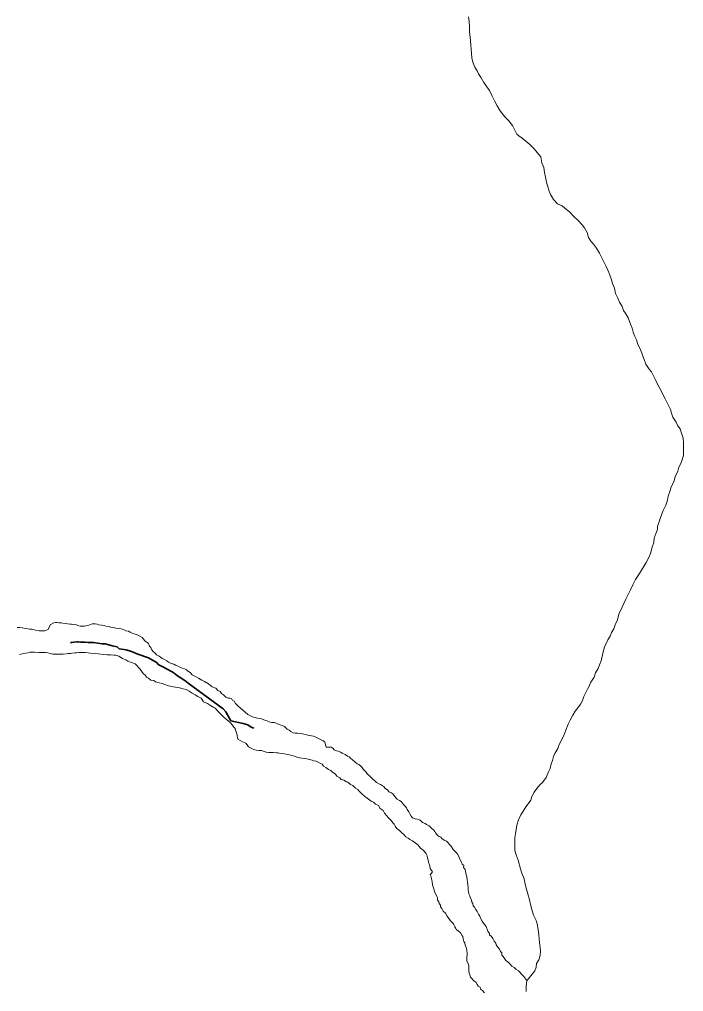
# Model space of a CAD drawing. Extents: x 553962 to 842807, y 8883888 to 9032388.
# Drawn here: x 591652 to 593554, y 8906068 to 8908854 of the extents above; entities that cross this region are included whole.
import ezdxf

# ---------------------------------------------------------------- set-up
doc = ezdxf.new("R2010")
doc.units = 0
doc.header["$LTSCALE"] = 150
doc.linetypes.add('LONG_DASH_SHORT_DASH', pattern=[9.9, 6, -1.2, 1.5, -1.2])
doc.layers.add('6', color=7, linetype='Continuous', lineweight=13)

msp = doc.modelspace()

# ---------------------------------------------------------------- linework, layer by layer
at = {"layer": '6'}
for points in [[(592938.7, 8908860.6), (592940.2, 8908848), (592941.1, 8908831), (592941.5, 8908817), (592943, 8908803), (592944.4, 8908792.5), (592944.8, 8908779.5), (592945.8, 8908768.9), (592946.7, 8908755.9), (592947.7, 8908743.9), (592951.1, 8908730.9), (592957, 8908717.3), (592963.5, 8908706.3), (592967.5, 8908697.3), (592974.4, 8908686.2), (592982.8, 8908672.7), (592991.3, 8908660.6), (592998.8, 8908649.6), (593006.2, 8908634), (593013.1, 8908620), (593020.1, 8908606.4), (593027, 8908594.4), (593035, 8908584.3), (593042.4, 8908574.8), (593053.4, 8908563.7), (593064.3, 8908549.7), (593071.3, 8908536.1), (593077.2, 8908524.6), (593082.5, 8908520.3), (593092.3, 8908513.4), (593092.3, 8908513.4), (593113.8, 8908494.8), (593126.6, 8908483), (593135.4, 8908472.2), (593145.2, 8908459.5), (593148.2, 8908442.8), (593154.1, 8908429.1), (593156, 8908415.4), (593159, 8908401.7), (593161.6, 8908387), (593164.6, 8908377), (593169.5, 8908361.5), (593173.5, 8908352.4), (593181.4, 8908337.9), (593193.3, 8908325.3), (593206.3, 8908319.2), (593214.3, 8908312.7), (593227.2, 8908302.1), (593241.2, 8908288.1), (593251.7, 8908278.5), (593264.1, 8908264.9), (593270.6, 8908256.9), (593278.5, 8908242.8), (593281.9, 8908228.8), (593288.4, 8908218.2), (593296.1, 8908210), (593304.7, 8908198.3), (593313.4, 8908183.5), (593320.8, 8908168.6), (593327, 8908156.9), (593332.6, 8908145.8), (593337.5, 8908135.2), (593341.8, 8908124.1), (593348, 8908107.4), (593351.1, 8908096.9), (593356.7, 8908083.3), (593359.7, 8908068.8), (593366.2, 8908055.2), (593371.1, 8908043.2), (593378.1, 8908031.4), (593382, 8908019.2), (593389.2, 8908009.7), (593395.4, 8907998.6), (593402.6, 8907980.2), (593407.1, 8907968.6), (593409.8, 8907958), (593414.3, 8907946.9), (593419.3, 8907935.2), (593423.2, 8907921.8), (593431, 8907907.4), (593436.5, 8907891.8), (593441.6, 8907879.6), (593446.3, 8907865.6), (593455.8, 8907851.6), (593462.2, 8907844), (593474.6, 8907818.9), (593481.1, 8907806.4), (593488, 8907793.4), (593493.5, 8907782.3), (593501.9, 8907766.8), (593517.3, 8907735.7), (593520.2, 8907725.1), (593523.7, 8907714.1), (593533.1, 8907699.6), (593538.1, 8907689), (593545, 8907680.5), (593548.5, 8907667.9), (593553.4, 8907653.4), (593553.6, 8907651)], [(592938.7, 8908860.6), (592940.2, 8908848), (592941.1, 8908831), (592941.5, 8908817), (592943, 8908803), (592944.4, 8908792.5), (592944.8, 8908779.5), (592945.8, 8908768.9), (592946.7, 8908755.9), (592947.7, 8908743.9), (592951.1, 8908730.9), (592957, 8908717.3), (592963.5, 8908706.3), (592967.5, 8908697.3), (592974.4, 8908686.2), (592982.8, 8908672.7), (592991.3, 8908660.6), (592998.8, 8908649.6), (593006.2, 8908634), (593013.1, 8908620), (593020.1, 8908606.4), (593027, 8908594.4), (593035, 8908584.3), (593042.4, 8908574.8), (593053.4, 8908563.7), (593064.3, 8908549.7), (593071.3, 8908536.1), (593077.2, 8908524.6), (593082.5, 8908520.3), (593092.3, 8908513.4), (593092.3, 8908513.4), (593113.8, 8908494.8), (593126.6, 8908483), (593135.4, 8908472.2), (593145.2, 8908459.5), (593148.2, 8908442.8), (593154.1, 8908429.1), (593156, 8908415.4), (593159, 8908401.7), (593161.6, 8908387), (593164.6, 8908377), (593169.5, 8908361.5), (593173.5, 8908352.4), (593181.4, 8908337.9), (593193.3, 8908325.3), (593206.3, 8908319.2), (593214.3, 8908312.7), (593227.2, 8908302.1), (593241.2, 8908288.1), (593251.7, 8908278.5), (593264.1, 8908264.9), (593270.6, 8908256.9), (593278.5, 8908242.8), (593281.9, 8908228.8), (593288.4, 8908218.2), (593296.1, 8908210), (593304.7, 8908198.3), (593313.4, 8908183.5), (593320.8, 8908168.6), (593327, 8908156.9), (593332.6, 8908145.8), (593337.5, 8908135.2), (593341.8, 8908124.1), (593348, 8908107.4), (593351.1, 8908096.9), (593356.7, 8908083.3), (593359.7, 8908068.8), (593366.2, 8908055.2), (593371.1, 8908043.2), (593378.1, 8908031.4), (593382, 8908019.2), (593389.2, 8908009.7), (593395.4, 8907998.6), (593402.6, 8907980.2), (593407.1, 8907968.6), (593409.8, 8907958), (593414.3, 8907946.9), (593419.3, 8907935.2), (593423.2, 8907921.8), (593431, 8907907.4), (593436.5, 8907891.8), (593441.6, 8907879.6), (593446.3, 8907865.6), (593455.8, 8907851.6), (593462.2, 8907844), (593474.6, 8907818.9), (593481.1, 8907806.4), (593488, 8907793.4), (593493.5, 8907782.3), (593501.9, 8907766.8), (593517.3, 8907735.7), (593520.2, 8907725.1), (593523.7, 8907714.1), (593533.1, 8907699.6), (593538.1, 8907689), (593545, 8907680.5), (593548.5, 8907667.9), (593553.4, 8907653.4), (593553.6, 8907651)], [(593553.6, 8907651), (593554.3, 8907643.4), (593554.2, 8907617.9), (593553.7, 8907605.4), (593550.1, 8907591.4), (593545.5, 8907579.4), (593540.5, 8907570.4), (593538.4, 8907559.4), (593530.3, 8907543.4), (593526.3, 8907528.9), (593519.2, 8907514), (593515.1, 8907501), (593510.6, 8907488), (593508.5, 8907476), (593503.4, 8907461.5), (593496.4, 8907446.5), (593488.3, 8907426.5), (593484.2, 8907414.1), (593480.1, 8907402.1), (593479.6, 8907392.6), (593476, 8907382.1), (593470.5, 8907367.1), (593468.9, 8907354.6), (593464.8, 8907341.6), (593459.2, 8907323.1), (593455.2, 8907312.1), (593447.6, 8907297.1), (593441.6, 8907288.2), (593433.5, 8907275.2), (593428, 8907266.2), (593416.9, 8907249.2), (593409.3, 8907233.3), (593402.7, 8907219.3), (593396.1, 8907205.8), (593389.1, 8907192.3), (593383, 8907179.9), (593378.4, 8907170)], [(593553.6, 8907651), (593554.3, 8907643.4), (593554.2, 8907617.9), (593553.7, 8907605.4), (593550.1, 8907591.4), (593545.5, 8907579.4), (593540.5, 8907570.4), (593538.4, 8907559.4), (593530.3, 8907543.4), (593526.3, 8907528.9), (593519.2, 8907514), (593515.1, 8907501), (593510.6, 8907488), (593508.5, 8907476), (593503.4, 8907461.5), (593496.4, 8907446.5), (593488.3, 8907426.5), (593484.2, 8907414.1), (593480.1, 8907402.1), (593479.6, 8907392.6), (593476, 8907382.1), (593470.5, 8907367.1), (593468.9, 8907354.6), (593464.8, 8907341.6), (593459.2, 8907323.1), (593455.2, 8907312.1), (593447.6, 8907297.1), (593441.6, 8907288.2), (593433.5, 8907275.2), (593428, 8907266.2), (593416.9, 8907249.2), (593409.3, 8907233.3), (593402.7, 8907219.3), (593396.1, 8907205.8), (593389.1, 8907192.3), (593383, 8907179.9), (593378.4, 8907170)], [(593378.4, 8907170), (593368.8, 8907149.4), (593365.3, 8907133.4), (593358.7, 8907119.4), (593355.1, 8907107.9), (593347.6, 8907097), (593344, 8907086.5), (593337.5, 8907075.5), (593331.4, 8907063.5), (593327.3, 8907053.5), (593321.8, 8907033.1), (593318.2, 8907016.1), (593313.6, 8907004.1), (593309.6, 8906993.6), (593302, 8906981.6), (593297.9, 8906968.6), (593288.3, 8906954.2), (593282.8, 8906941.2), (593279.1, 8906934.2)], [(593378.4, 8907170), (593368.8, 8907149.4), (593365.3, 8907133.4), (593358.7, 8907119.4), (593355.1, 8907107.9), (593347.6, 8907097), (593344, 8907086.5), (593337.5, 8907075.5), (593331.4, 8907063.5), (593327.3, 8907053.5), (593321.8, 8907033.1), (593318.2, 8907016.1), (593313.6, 8907004.1), (593309.6, 8906993.6), (593302, 8906981.6), (593297.9, 8906968.6), (593288.3, 8906954.2), (593282.8, 8906941.2), (593279.1, 8906934.2)], [(591646.2, 8907111.2), (591653.2, 8907111.2), (591660.2, 8907110.1), (591666.2, 8907109.6), (591672.7, 8907108.5), (591680.7, 8907107), (591687.2, 8907106.4), (591691.7, 8907105.4), (591698.7, 8907103.8), (591708.6, 8907101.3), (591725.2, 8907101.7), (591729.7, 8907103.5), (591734.2, 8907105.6), (591740.8, 8907118.6), (591751.3, 8907124.5), (591755.3, 8907125.5), (591759.3, 8907125.5), (591764.8, 8907124.9), (591771.8, 8907124.4), (591776.3, 8907123.4), (591783.3, 8907122.8), (591789.8, 8907121.8), (591797.3, 8907121.2), (591801.8, 8907120.7), (591808.3, 8907119.6), (591815.3, 8907118.6), (591819.8, 8907116.6), (591826.3, 8907115.5), (591830.3, 8907115.5), (591834.8, 8907115.5), (591838.8, 8907115.4), (591851.3, 8907117.9), (591860.9, 8907121.8), (591864.9, 8907121.8), (591869.4, 8907121.7), (591875.4, 8907120.7), (591879.8, 8907119.2), (591888.3, 8907117.6), (591895.3, 8907116.6), (591899.8, 8907115), (591906.8, 8907114), (591913.8, 8907112.4)], [(591913.8, 8907112.4), (591920.8, 8907111.4), (591928.8, 8907109.3), (591935.8, 8907108.3), (591943.8, 8907107.2), (591950.3, 8907105.2), (591956.8, 8907102.1), (591964.8, 8907101.1), (591969.2, 8907097.6), (591976.7, 8907094.5), (591981.2, 8907093.5), (591989.2, 8907089.9), (591996.7, 8907086.3), (592003.6, 8907082.8), (592011.6, 8907073.2), (592021.5, 8907065.2), (592024.5, 8907058.1), (592028.4, 8907053.6), (592030.4, 8907048.6), (592036.3, 8907042), (592040.8, 8907038), (592045.3, 8907033), (592052.7, 8907028.9), (592060.7, 8907022.8), (592067.7, 8907019.3), (592074.7, 8907015.7), (592079.1, 8907012.2), (592087.1, 8907008.1), (592094.1, 8907006.6), (592099.6, 8907003.1), (592107.1, 8907000.5), (592114, 8906996.9), (592118.5, 8906994.9), (592125.5, 8906992.4), (592130, 8906990.8), (592133.5, 8906986.8), (592140.9, 8906982.2), (592147.4, 8906975.7), (592154.3, 8906971.7), (592158.8, 8906970.1), (592165.3, 8906966.6), (592169.8, 8906963.5), (592174.3, 8906960.5), (592182.8, 8906956.9), (592194.2, 8906950.3), (592204.1, 8906941.3), (592215.1, 8906937.2), (592220.1, 8906931.2), (592227.1, 8906927.6), (592231, 8906922.6), (592237, 8906918.5), (592243.4, 8906912), (592250.4, 8906908.9), (592254.9, 8906908.9), (592259.4, 8906907.4), (592262.9, 8906901.8), (592267.3, 8906899.8), (592270.8, 8906893.3), (592278.8, 8906885.7), (592291.2, 8906875.1), (592298.6, 8906869.1), (592306.1, 8906862), (592312.6, 8906858.9), (592319.5, 8906854.9), (592326.5, 8906853.3), (592334.5, 8906851.3), (592343, 8906850.2), (592350, 8906847.7), (592357.5, 8906845.1), (592362, 8906843.6), (592370.5, 8906840.5), (592375.4, 8906839.5), (592382.4, 8906838.9), (592391.4, 8906835.4), (592398.9, 8906832.3), (592405.4, 8906830.3), (592411.9, 8906827.2), (592418.8, 8906820.2), (592424.8, 8906817.1), (592429.3, 8906813.6), (592436.2, 8906809.1), (592441.7, 8906809), (592449.2, 8906808.5), (592456.2, 8906807.9), (592462.7, 8906806.9), (592467.2, 8906805.3), (592475.2, 8906803.8), (592481.2, 8906802.2), (592489.2, 8906801.2), (592494.2, 8906799.7), (592501.2, 8906797.1), (592507.2, 8906794.6), (592514.6, 8906790.5), (592522.1, 8906786.5), (592526.6, 8906782.9), (592531, 8906768.4), (592545, 8906768.3), (592549.5, 8906765.2), (592553.9, 8906761.2), (592560.4, 8906757.7), (592566.4, 8906756.6)], [(592199.9, 8906887.9), (592190.9, 8906894), (592179.5, 8906898), (592173.2, 8906908.5), (592162.8, 8906913.3), (592155.3, 8906918.8), (592147, 8906923.6), (592138.8, 8906929.2), (592129.8, 8906933.3), (592120.8, 8906935.3), (592120.8, 8906935.3), (592111.2, 8906938.1), (592099.5, 8906940.8), (592092.3, 8906941.7), (592079.3, 8906944.3), (592068.3, 8906947.8), (592060.8, 8906950.9), (592052.3, 8906952.5), (592042.3, 8906955.5), (592036.9, 8906959.1), (592028.9, 8906960.1), (592021.9, 8906965.7), (592015.9, 8906968.7), (592013, 8906973.8), (592006.5, 8906979.8), (592001.6, 8906986.3), (591998.1, 8906991.9), (591994.6, 8906995.9), (591987.7, 8907003), (591983.7, 8907007), (591973.5, 8907011), (591963.2, 8907015.2), (591956.6, 8907018.5), (591947.1, 8907022.1), (591937.2, 8907028.7), (591927.7, 8907031.7), (591922.2, 8907032.3), (591912.7, 8907032.8), (591903.7, 8907033.4), (591893.7, 8907034), (591878.2, 8907035.6), (591866.2, 8907036.6), (591856.2, 8907037.7), (591849.2, 8907038.8), (591841.7, 8907039.3), (591834.7, 8907039.4), (591830.2, 8907039.4), (591823.2, 8907039.4), (591815.7, 8907039), (591810.7, 8907038.5), (591802.7, 8907038.1), (591798.7, 8907037.1), (591791.7, 8907036.6), (591786.2, 8907035.7), (591777.7, 8907035.2), (591770.7, 8907034.8), (591761.7, 8907034.8), (591756.2, 8907034.9), (591752.2, 8907034.9), (591748.2, 8907034.9), (591740.7, 8907037), (591733.7, 8907039), (591727.2, 8907040.1), (591707.7, 8907040.1), (591695.7, 8907040.8), (591690.2, 8907040.8), (591681.7, 8907040.4), (591677.2, 8907038.9), (591670.1, 8907037.9), (591665.1, 8907036.5), (591656.1, 8907035), (591652.1, 8907034.1)], [(593279.1, 8906934.2), (593268.6, 8906913.7), (593264.6, 8906901.7), (593259.5, 8906891.2), (593251.5, 8906881.3), (593243.9, 8906871.3), (593236.9, 8906859.8), (593229.3, 8906845.8), (593224.2, 8906833.9), (593217.1, 8906816.9), (593211.1, 8906801.4), (593198.4, 8906776.4), (593194.4, 8906764.4), (593185.8, 8906750.5), (593182.2, 8906741.5), (593178.7, 8906730), (593175.6, 8906720.5), (593172.1, 8906707.5), (593168, 8906698), (593160.9, 8906681.6), (593149.9, 8906667.6), (593142.8, 8906660.1), (593133.8, 8906649.7), (593126.7, 8906639.2), (593120.2, 8906627.2), (593116.6, 8906616.2), (593109, 8906605.8), (593103, 8906597.8), (593095.4, 8906584.8), (593087.9, 8906574.3), (593081.3, 8906560.3), (593077.2, 8906545.3), (593073.1, 8906520.3), (593071.5, 8906508.3), (593071, 8906498.3), (593070.9, 8906482.8), (593071.4, 8906472.8), (593074.8, 8906459.8), (593080.2, 8906444.2), (593087.1, 8906419.7), (593091.6, 8906407.1), (593098, 8906391.6), (593100.4, 8906375.6), (593104.4, 8906361.5), (593108.3, 8906348.5), (593112.7, 8906331), (593115.7, 8906317.4), (593120.1, 8906303.4), (593125, 8906287.3), (593132.5, 8906271.8), (593134.9, 8906261.8), (593138.3, 8906245.7), (593140.3, 8906229.7), (593141.2, 8906220.2), (593142.2, 8906208.2), (593143.6, 8906194.2), (593144.6, 8906184.6), (593144, 8906171.1), (593139.4, 8906158.7), (593132.9, 8906148.2), (593131.8, 8906138.2), (593128.3, 8906127.7), (593121.2, 8906117.7), (593109.6, 8906103.7), (593105.4, 8906100)], [(593279.1, 8906934.2), (593268.6, 8906913.7), (593264.6, 8906901.7), (593259.5, 8906891.2), (593251.5, 8906881.3), (593243.9, 8906871.3), (593236.9, 8906859.8), (593229.3, 8906845.8), (593224.2, 8906833.9), (593217.1, 8906816.9), (593211.1, 8906801.4), (593198.4, 8906776.4), (593194.4, 8906764.4), (593185.8, 8906750.5), (593182.2, 8906741.5), (593178.7, 8906730), (593175.6, 8906720.5), (593172.1, 8906707.5), (593168, 8906698), (593160.9, 8906681.6), (593149.9, 8906667.6), (593142.8, 8906660.1), (593133.8, 8906649.7), (593126.7, 8906639.2), (593120.2, 8906627.2), (593116.6, 8906616.2), (593109, 8906605.8), (593103, 8906597.8), (593095.4, 8906584.8), (593087.9, 8906574.3), (593081.3, 8906560.3), (593077.2, 8906545.3), (593073.1, 8906520.3), (593071.5, 8906508.3), (593071, 8906498.3), (593070.9, 8906482.8), (593071.4, 8906472.8), (593074.8, 8906459.8), (593080.2, 8906444.2), (593087.1, 8906419.7), (593091.6, 8906407.1), (593098, 8906391.6), (593100.4, 8906375.6), (593104.4, 8906361.5), (593108.3, 8906348.5), (593112.7, 8906331), (593115.7, 8906317.4), (593120.1, 8906303.4), (593125, 8906287.3), (593132.5, 8906271.8), (593134.9, 8906261.8), (593138.3, 8906245.7), (593140.3, 8906229.7), (593141.2, 8906220.2), (593142.2, 8906208.2), (593143.6, 8906194.2), (593144.6, 8906184.6), (593144, 8906171.1), (593139.4, 8906158.7), (593132.9, 8906148.2), (593131.8, 8906138.2), (593128.3, 8906127.7), (593121.2, 8906117.7), (593109.6, 8906103.7), (593105.4, 8906100)], [(592797.4, 8906484.2), (592793, 8906488.8), (592786, 8906494.3), (592778, 8906500.4), (592770.1, 8906503.9), (592765.6, 8906507.5), (592758.6, 8906511.5), (592754.2, 8906517.5), (592746.7, 8906523.6), (592740.7, 8906529.2), (592732.8, 8906535.7), (592728.8, 8906541.8), (592725.4, 8906547.8), (592721.4, 8906551.8), (592717.5, 8906557.8), (592713.5, 8906562.4), (592707, 8906567.9), (592704.1, 8906571.9), (592698.1, 8906579.5), (592694.2, 8906587), (592685.7, 8906592.6), (592680.8, 8906601.2), (592672.3, 8906604.7), (592666.8, 8906610.8), (592659.3, 8906613.8), (592651.9, 8906619.4), (592644.4, 8906625.4), (592640, 8906629), (592633, 8906635), (592626, 8906641.1), (592621.6, 8906647.1), (592615.1, 8906651.2), (592611.1, 8906655.2), (592606.7, 8906658.2), (592600.2, 8906661.8), (592593.2, 8906667.8), (592588.7, 8906669.3), (592581.8, 8906673.4), (592573.8, 8906675.5), (592569.8, 8906681), (592561.8, 8906685.6), (592557.4, 8906690.6), (592548.4, 8906698.2), (592544, 8906701.2), (592537, 8906704.2), (592529.5, 8906709.8), (592523.1, 8906713.8), (592519.1, 8906719.9), (592514.6, 8906721.9), (592507.6, 8906725.5), (592501.7, 8906728), (592495.2, 8906729.6), (592490.7, 8906731.1), (592483.2, 8906732.6), (592475.2, 8906735.2), (592468.7, 8906736.2), (592461.2, 8906737.3), (592454.7, 8906737.8), (592447.2, 8906739.9), (592440.2, 8906742.4), (592432.2, 8906745), (592425.3, 8906746.5), (592417.8, 8906747.6), (592411.8, 8906749.1), (592405.3, 8906750.2), (592397.3, 8906751.7), (592392.8, 8906752.3), (592388.3, 8906752.3), (592379.3, 8906752.8), (592374.8, 8906753.4), (592370.3, 8906753.4), (592366.3, 8906753.4), (592359.3, 8906754.5), (592353.3, 8906756), (592345.3, 8906758.6), (592337.8, 8906759.1), (592330.3, 8906760.2), (592322.8, 8906762.2), (592315.8, 8906765.8), (592308.4, 8906769.8), (592304.4, 8906775.4), (592301, 8906779.4), (592296, 8906781.4), (592291.5, 8906784), (592277.5, 8906791.1), (592275.2, 8906806.6), (592273.2, 8906812.1), (592271.2, 8906816.7), (592269.8, 8906821.7), (592266.3, 8906825.7), (592262.8, 8906831.7), (592255.9, 8906838.8), (592251.4, 8906842.8), (592244, 8906848.4), (592238, 8906853.9), (592230.3, 8906862.4), (592230.3, 8906862.4), (592222.7, 8906870), (592212.9, 8906880.5), (592208.9, 8906882.3), (592199.9, 8906887.9)], [(592566.4, 8906756.6), (592571.4, 8906754.1), (592576.9, 8906751), (592584.8, 8906747), (592591.8, 8906742.4), (592596.8, 8906740.4), (592601.8, 8906735.9), (592606.2, 8906732.3), (592613.2, 8906726.3), (592619.2, 8906720.7), (592624.1, 8906719.2), (592630.1, 8906714.1), (592634.1, 8906710.1), (592637, 8906705.6), (592641, 8906701.1), (592645, 8906697), (592648.9, 8906691), (592653.4, 8906687.9), (592659.9, 8906681.9), (592663.3, 8906677.9), (592670.8, 8906671.3), (592674.8, 8906667.3), (592681.7, 8906663.7), (592686.7, 8906661.2), (592691.7, 8906657.7), (592696.2, 8906655.6), (592699.2, 8906651.1), (592706.1, 8906646.5), (592710.6, 8906640.5), (592718.1, 8906637.4), (592722.5, 8906633.4), (592727, 8906627.4), (592730.5, 8906623.3), (592733.9, 8906619.3), (592740.9, 8906615.8), (592745.9, 8906612.7), (592748.3, 8906608.7), (592752.8, 8906603.2), (592756.8, 8906599.1), (592761.2, 8906594.6), (592763.2, 8906590.1), (592767.2, 8906583.6), (592770.1, 8906577), (592774.6, 8906570.5), (592778.5, 8906566.4), (592785.5, 8906562.9), (592792.5, 8906562.3), (592800, 8906558.8), (592806.5, 8906552.8), (592813.9, 8906549.7), (592818.4, 8906547.2), (592825.9, 8906542.6), (592830.3, 8906538.6), (592834.8, 8906534), (592839.3, 8906531), (592841.8, 8906526.5), (592843.7, 8906522.5), (592847.7, 8906518.4), (592852.7, 8906513.4), (592858.7, 8906510.3), (592861.6, 8906506.3), (592868.6, 8906502.3), (592875.6, 8906499.2), (592880, 8906494.7), (592883.5, 8906490.7), (592887.5, 8906486.1), (592891.4, 8906480.1), (592894.4, 8906475.6), (592900.4, 8906469.5), (592904.8, 8906465), (592908.3, 8906460.9), (592911.7, 8906451.9), (592915.2, 8906443.9), (592919.6, 8906437.3), (592920.6, 8906433.3), (592924.6, 8906429.3), (592924.5, 8906423.3), (592928.5, 8906417.8), (592929.9, 8906411.7), (592930.9, 8906407.7), (592931.9, 8906402.2), (592933.3, 8906396.7), (592934.3, 8906388.7), (592935.2, 8906382.7), (592936.2, 8906373.6), (592937.1, 8906366.6), (592937.5, 8906359.1), (592938.5, 8906354.6), (592939.5, 8906348.6), (592941.9, 8906342.1), (592943.4, 8906337.5), (592946.8, 8906330.5), (592947.8, 8906324), (592951.2, 8906320), (592951.7, 8906313.9), (592955.7, 8906309.9), (592959.1, 8906303.4), (592963.6, 8906297.3), (592967, 8906289.8), (592970.5, 8906283.8), (592973.4, 8906276.8)], [(592983.8, 8906064.9), (592978.9, 8906070.9), (592972.4, 8906075), (592971.4, 8906080.5), (592966.5, 8906084), (592963, 8906088.6), (592959, 8906094.6), (592952.6, 8906100.1), (592948.1, 8906105.7), (592944.1, 8906109.7), (592942.7, 8906116.2), (592940.7, 8906120.8), (592939.3, 8906127.3), (592939.3, 8906133.3), (592939.3, 8906137.3), (592939.4, 8906142.3), (592937.9, 8906148.3), (592934, 8906154.8), (592934, 8906158.8), (592934, 8906162.9), (592934.2, 8906176.9), (592933.2, 8906186.9), (592931.8, 8906194.4), (592928.8, 8906200.9), (592927.9, 8906208), (592925.4, 8906212), (592923.5, 8906219), (592922, 8906225.5), (592919.6, 8906230.1), (592915.1, 8906236.1), (592909.1, 8906242.1), (592903.7, 8906245.2), (592902.2, 8906249.2), (592899.7, 8906253.7), (592897.2, 8906257.7), (592895.8, 8906261.8), (592886.8, 8906270.8), (592877.4, 8906284.4), (592873, 8906292.9), (592866, 8906298.5), (592862.1, 8906306), (592858.6, 8906310.6), (592858.2, 8906316.1), (592854.7, 8906320.1), (592853.7, 8906325.6), (592849.8, 8906329.7), (592849.3, 8906336.7), (592847.9, 8906340.7), (592844.4, 8906347.2), (592841, 8906354.2), (592840, 8906359.2), (592837.1, 8906367.8), (592835.6, 8906373.3), (592834.2, 8906383.3), (592832.7, 8906391.3), (592831.3, 8906396.4), (592828.8, 8906402.4), (592834.9, 8906411.4), (592828.5, 8906420.4), (592827.5, 8906427.4), (592826.5, 8906431.4), (592824.1, 8906438.5), (592822.6, 8906445.5), (592821.2, 8906450), (592819.7, 8906457), (592816.8, 8906463.1), (592812.8, 8906469.1), (592808.3, 8906473.1), (592801.4, 8906479.2), (592797.4, 8906484.2)], [(592973.4, 8906276.8), (592977.4, 8906269.7), (592981.8, 8906263.7), (592989.3, 8906254.1), (592994.2, 8906241.1), (592998.1, 8906234.5), (592998.6, 8906230.5), (593004.6, 8906226), (593008, 8906219.9), (593012, 8906212.9), (593016.4, 8906206.4), (593017.9, 8906201.9), (593022.3, 8906195.8), (593026.8, 8906189.3), (593030.2, 8906183.2), (593033.7, 8906178.7), (593034.2, 8906172.7), (593037.6, 8906168.7), (593041.6, 8906163.2), (593045.6, 8906157.1), (593052.5, 8906151.1), (593057, 8906147.5), (593062.9, 8906141), (593068.9, 8906136.9), (593074.9, 8906130.9), (593081.3, 8906127.3), (593085.8, 8906123.3), (593089.3, 8906119.3), (593093.2, 8906115.2), (593096.7, 8906111.2), (593105.6, 8906099.6), (593103.5, 8906082.6), (593103.5, 8906078.6), (593103.4, 8906072.1), (593103.9, 8906068.1)]]:
    msp.add_lwpolyline(points, dxfattribs=at)
at = {"layer": '6', "linetype": 'LONG_DASH_SHORT_DASH', "lineweight": 35}
for points in [[(591931.8, 8907056.2), (591917.8, 8907059.2), (591908.3, 8907061.8), (591898.3, 8907064.3), (591889.3, 8907064.9), (591864.9, 8907068), (591859.4, 8907068.6), (591849.4, 8907068.6), (591839.4, 8907069.2), (591831.4, 8907069.7), (591826.9, 8907069.7), (591820.9, 8907069.8), (591816.4, 8907069.8), (591808.4, 8907069.3), (591803.4, 8907068.3), (591798.5, 8907068.2)], [(592323.3, 8906822.7), (592316.2, 8906825.9), (592306.3, 8906832), (592292.8, 8906836.5), (592257.4, 8906843.7), (592243, 8906869.3), (592235.6, 8906878.4), (592135.6, 8906952), (592125.6, 8906959), (592105.2, 8906973.2), (592095.3, 8906980.2), (592089.3, 8906983.8), (592071.4, 8906993.9), (592066.9, 8906996.9), (592049.4, 8907005.5), (592046.5, 8907010), (592022.1, 8907024.2), (591991.6, 8907035.3), (591973.2, 8907042.9), (591957.7, 8907047.5), (591938.2, 8907050.6), (591931.8, 8907056.2)]]:
    msp.add_lwpolyline(points, dxfattribs=at)

doc.saveas('drawing.dxf')
